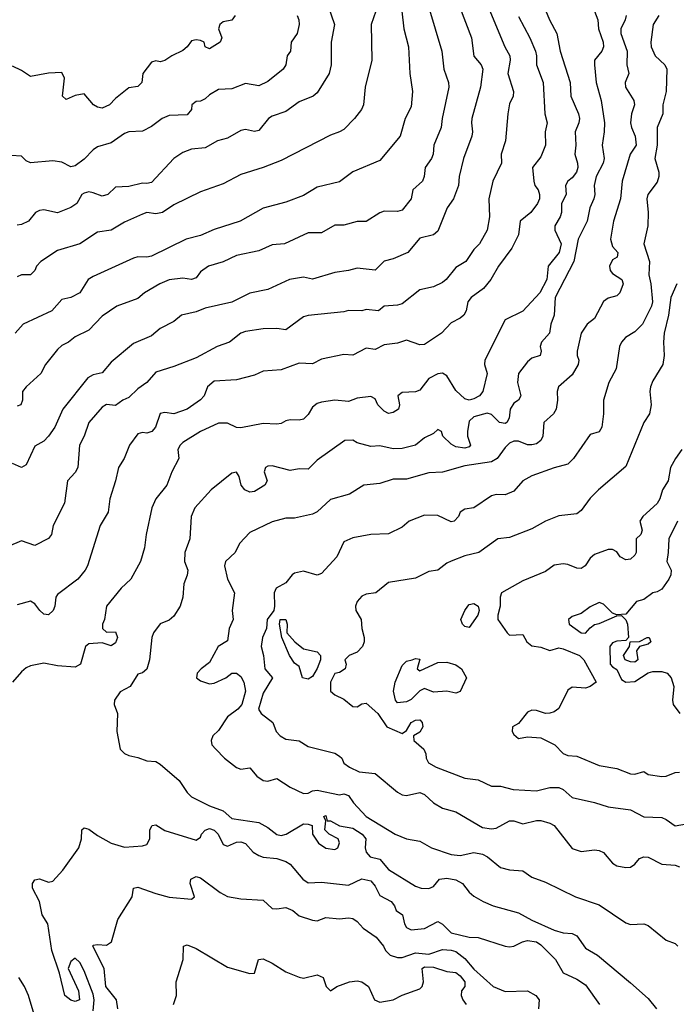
# Model space of a CAD drawing. Header units: metres. Extents: x -46681 to -43747, y -240911 to -237677.
# Tile 601 of 656: x -46002 to -45928, y -238559 to -238448. Entities that reach past the tile are written whole.
import ezdxf

# ---------------------------------------------------------------- set-up
doc = ezdxf.new("R2010")
doc.units = ezdxf.units.M
doc.layers.add('CONTOUR_INDEX', color=1, linetype='Continuous')
doc.layers.add('CONTOUR_INTER', color=3, linetype='Continuous')

msp = doc.modelspace()

# ---------------------------------------------------------------- linework, layer by layer
at = {"layer": 'CONTOUR_INDEX'}
for points, elevation in [([(-45943.47, -238446.52), (-45942.65, -238448.52), (-45941.83, -238450.02), (-45941.45, -238452.02), (-45940.32, -238455.52), (-45940.26, -238457.02), (-45939.38, -238459.02), (-45939.3, -238459.52), (-45939.36, -238460.02), (-45939.76, -238461.02), (-45939.69, -238462.52), (-45939.82, -238463.52), (-45939.5, -238464.52), (-45939.47, -238465.02), (-45939.61, -238465.52), (-45940.1, -238466.16), (-45940.59, -238466.52), (-45940.83, -238467.02), (-45940.79, -238468.02), (-45941.3, -238469.02), (-45941.3, -238470.02), (-45941.43, -238470.52), (-45942.03, -238471.52), (-45942.05, -238472.02), (-45941.34, -238473.52), (-45941.57, -238474.52), (-45942.79, -238476.02), (-45942.93, -238477.52), (-45943.73, -238479.02), (-45945.6, -238481.06), (-45947.6, -238482.02), (-45949.84, -238486.52), (-45949.88, -238487.02), (-45949.59, -238488.02), (-45950.08, -238490.02), (-45950.47, -238490.52), (-45951.1, -238490.85), (-45951.6, -238491.02), (-45952.1, -238490.84), (-45953.1, -238489.94), (-45954.1, -238488.3), (-45954.6, -238487.99), (-45955.1, -238488.08), (-45956.1, -238488.6), (-45957.1, -238489.88), (-45957.6, -238490.09), (-45959.1, -238490.15), (-45959.59, -238490.52), (-45959.37, -238491.52), (-45959.5, -238492.02), (-45960.1, -238492.38), (-45960.6, -238492.48), (-45961.1, -238492.25), (-45961.8, -238491.52), (-45962.1, -238490.85), (-45962.6, -238490.6), (-45964.1, -238490.8), (-45965.1, -238491.16), (-45966.6, -238491.02), (-45968.1, -238491.23), (-45968.6, -238491.39), (-45969.1, -238491.79), (-45969.6, -238492.6), (-45970.1, -238493.14), (-45970.6, -238493.26), (-45971.6, -238493.21), (-45972.1, -238493.3), (-45972.6, -238493.63), (-45973.1, -238493.69), (-45974.6, -238493.6), (-45977.1, -238494.09), (-45977.6, -238494.05), (-45978.6, -238493.56), (-45979.6, -238493.58), (-45981.6, -238494.51), (-45983.6, -238495.74), (-45983.89, -238496.02), (-45984.14, -238496.52), (-45984.02, -238497.52), (-45984.8, -238499.02), (-45985.38, -238500.52), (-45986.59, -238502.02), (-45987.04, -238503.02), (-45987.68, -238506.02), (-45987.85, -238507.52), (-45988.32, -238509.02), (-45989.38, -238511.02), (-45990.48, -238512.02), (-45992.1, -238514.04), (-45992.32, -238515.52), (-45992.56, -238516.02), (-45992.57, -238516.52), (-45992.1, -238516.94), (-45991.1, -238516.88), (-45990.88, -238517.52), (-45991.1, -238518.13), (-45991.6, -238518.47), (-45992.6, -238518.13), (-45994.1, -238518.24), (-45994.44, -238518.52), (-45995.01, -238520.52), (-45995.6, -238520.86), (-45997.6, -238520.7), (-45999.1, -238520.39), (-46000.6, -238520.69), (-46001.1, -238520.92), (-46001.6, -238521.35), (-46002.6, -238522.52)], 105), ([(-45959.13, -238447.52), (-45958.89, -238449.52), (-45958.38, -238451.52), (-45958.22, -238454.52), (-45957.92, -238456.52), (-45958.1, -238458.24), (-45958.74, -238459.52), (-45959.33, -238461.52), (-45961.6, -238464.21), (-45964.6, -238465.5), (-45966.1, -238466.61), (-45968.6, -238467.2), (-45970.1, -238468.14), (-45972.1, -238468.9), (-45974.6, -238469.54), (-45977.17, -238471.02), (-45980.1, -238471.93), (-45981.6, -238472.62), (-45983.21, -238473.02), (-45987.1, -238474.91), (-45987.6, -238475.03), (-45988.6, -238474.99), (-45989.1, -238475.14), (-45993.6, -238477.19), (-45994.15, -238477.52), (-45995.1, -238479.02), (-45996.1, -238479.52), (-45997.1, -238479.74), (-45998.22, -238481.02), (-46001.41, -238482.52), (-46002.32, -238483.52)], 110), ([(-45927.85, -238496.52), (-45928.58, -238497.52), (-45929.11, -238498.52), (-45929.39, -238500.02), (-45930.01, -238501.02), (-45930.32, -238502.02), (-45930.6, -238502.55), (-45932.2, -238504.02), (-45932.54, -238504.52), (-45932.28, -238505.52), (-45932.42, -238506.02), (-45932.96, -238506.52), (-45932.95, -238508.02), (-45933.1, -238508.33), (-45933.6, -238508.78), (-45934.1, -238508.85), (-45934.74, -238508.52), (-45935.1, -238507.97), (-45935.6, -238507.69), (-45936.1, -238507.69), (-45937.6, -238508.27), (-45938.1, -238508.66), (-45938.66, -238509.52), (-45939.1, -238509.83), (-45939.6, -238509.79), (-45940.6, -238509.37), (-45941.1, -238509.29), (-45942.1, -238509.45), (-45943.1, -238510.14), (-45945.6, -238511.21), (-45947.98, -238512.52), (-45948.15, -238513.02), (-45948.14, -238514.02), (-45948.39, -238515.02), (-45948.4, -238515.52), (-45947.38, -238517.02), (-45947.1, -238517.26), (-45945.6, -238517.21), (-45945.16, -238518.02), (-45944.6, -238518.46), (-45943.6, -238518.61), (-45942.6, -238518.97), (-45941.6, -238518.7), (-45941.1, -238518.79), (-45939.27, -238519.52), (-45938.79, -238520.02), (-45937.43, -238522.52), (-45938.08, -238523.02), (-45938.6, -238523.17), (-45940.1, -238523.07), (-45940.6, -238523.4), (-45941.6, -238525.47), (-45942.1, -238525.82), (-45942.6, -238526), (-45943.1, -238526.01), (-45944.1, -238525.67), (-45944.6, -238525.65), (-45945.1, -238525.86), (-45946.1, -238527.15), (-45946.77, -238527.52), (-45946.8, -238528.02), (-45946.6, -238528.38), (-45946.1, -238528.8), (-45945.1, -238528.64), (-45943.6, -238528.74), (-45942.03, -238529.52), (-45941.1, -238530.48), (-45940.6, -238530.72), (-45939.6, -238530.77), (-45937.1, -238531.84), (-45935.1, -238532.15), (-45933.6, -238532.75), (-45933.1, -238532.79), (-45932.1, -238532.5), (-45931.6, -238532.82), (-45930.1, -238533.07), (-45929.6, -238533.04), (-45928.6, -238532.63), (-45928.1, -238532.59)], 100), ([(-45993.6, -238559.23), (-45993.48, -238558.02), (-45993.6, -238557.4), (-45994.6, -238554.76), (-45995.1, -238553.86), (-45995.6, -238553.36), (-45996.1, -238553.75), (-45996.41, -238554.52), (-45995.24, -238557.02), (-45995.13, -238558.02), (-45995.6, -238558.2), (-45996.1, -238558.06), (-45996.76, -238557.52), (-45997.36, -238555.02), (-45998.22, -238552.52), (-45998.68, -238549.52), (-45999.29, -238548.52), (-45999.6, -238547.02), (-46000.36, -238545.52), (-46000.37, -238545.02), (-46000.1, -238544.59), (-45999.6, -238544.49), (-45998.6, -238544.85), (-45998.1, -238544.77), (-45996.99, -238543.52), (-45995.19, -238541.02), (-45994.91, -238540.02), (-45994.87, -238539.02), (-45994.6, -238538.78), (-45994.1, -238538.93), (-45993.1, -238539.67), (-45991.6, -238540.51), (-45990.1, -238540.96), (-45988.1, -238540.8), (-45987.6, -238540.66), (-45987.28, -238540.02), (-45987.29, -238539.02), (-45987.03, -238538.52), (-45986.6, -238538.45), (-45985.6, -238539.1), (-45982.1, -238540.16), (-45981.6, -238539.84), (-45981.49, -238539.52), (-45981.1, -238539.05), (-45980.6, -238538.87), (-45980.1, -238539.04), (-45979.65, -238539.52), (-45979.1, -238540.65), (-45978.6, -238540.86), (-45977.6, -238540.4), (-45977.1, -238540.37), (-45976.6, -238540.55), (-45975.73, -238541.52), (-45975.1, -238541.89), (-45974.6, -238542.08), (-45973.1, -238542.22), (-45972.1, -238542.56), (-45971.6, -238542.86), (-45970.2, -238544.52), (-45969.6, -238544.94), (-45968.1, -238544.86), (-45965.1, -238545.19), (-45963.6, -238544.48), (-45962.6, -238544.7), (-45962.1, -238545.31), (-45961.6, -238546.34), (-45960.31, -238547.02), (-45959.94, -238547.52), (-45959.77, -238548.02), (-45959.05, -238548.52), (-45958.84, -238549.52), (-45958.6, -238549.93), (-45958.1, -238550.18), (-45956.6, -238550.03), (-45955.1, -238549.26), (-45954.6, -238549.56), (-45953.6, -238550.54), (-45951.6, -238551.02), (-45950.6, -238551.05), (-45947.6, -238552.01), (-45947.1, -238552.09), (-45946.6, -238552), (-45945.65, -238551.52), (-45945.1, -238551.38), (-45944.1, -238551.52), (-45943.6, -238551.87), (-45941.98, -238553.52), (-45941.1, -238554.99), (-45939.6, -238555.71), (-45938.6, -238556.34), (-45937.04, -238558.52)], 105)]:
    msp.add_lwpolyline(points, dxfattribs=dict(at, elevation=elevation))
at = {"layer": 'CONTOUR_INTER'}
for points, elevation in [([(-45950.54, -238444.52), (-45947.61, -238451.52), (-45947.06, -238452.52), (-45947.03, -238453.02), (-45947.3, -238454.52), (-45946.67, -238456.52), (-45946.7, -238457.02), (-45947.1, -238457.89), (-45947.3, -238459.02), (-45947.56, -238462.02), (-45948.02, -238463.52), (-45948, -238464.52), (-45948.97, -238466.52), (-45949.42, -238468.52), (-45949.35, -238470.52), (-45949.6, -238472.02), (-45950.47, -238473.52), (-45951.1, -238474.17), (-45951.97, -238475.52), (-45953.1, -238476.2), (-45954.17, -238477.52), (-45954.6, -238477.86), (-45955.6, -238478.33), (-45957.1, -238478.68), (-45959.1, -238480.23), (-45959.6, -238480.4), (-45961.1, -238480.51), (-45961.74, -238481.02), (-45963.1, -238480.89), (-45963.6, -238481.03), (-45965.1, -238480.97), (-45965.6, -238481.15), (-45969.6, -238481.55), (-45970.1, -238481.69), (-45972.1, -238483.13), (-45973.1, -238483), (-45974.6, -238483.02), (-45976.6, -238483.34), (-45977.1, -238483.53), (-45978.39, -238484.52), (-45979.75, -238485.02), (-45982.1, -238486.27), (-45984.6, -238487.26), (-45986.6, -238487.87), (-45987.61, -238489.02), (-45988.6, -238489.74), (-45989.6, -238490.72), (-45990.28, -238491.02), (-45991.1, -238491.61), (-45992.1, -238491.49), (-45992.6, -238491.78), (-45994.1, -238493.52), (-45994.59, -238495.02), (-45995.14, -238496.02), (-45995.3, -238498.52), (-45995.6, -238499.1), (-45996.48, -238500.02), (-45996.79, -238502.52), (-45998.07, -238505.02), (-45998.25, -238506.02), (-45998.6, -238506.47), (-46000.1, -238507.26), (-46001.6, -238506.72), (-46003.1, -238507.35)], 107), ([(-45967.84, -238445.52), (-45966.64, -238449.02), (-45967.02, -238451.02), (-45967.01, -238453.52), (-45967.25, -238454.52), (-45968.6, -238456.65), (-45969.02, -238457.02), (-45970.6, -238457.68), (-45972.1, -238458.76), (-45973.6, -238459.27), (-45974.01, -238459.52), (-45975.1, -238460.87), (-45975.6, -238460.97), (-45976.6, -238460.75), (-45977.1, -238460.89), (-45978.6, -238461.74), (-45979.72, -238462.02), (-45981.1, -238462.81), (-45982.6, -238462.97), (-45983.6, -238463.32), (-45984.6, -238463.99), (-45987.1, -238466.68), (-45987.6, -238466.81), (-45988.1, -238466.74), (-45989.6, -238467.13), (-45991.1, -238467.19), (-45991.98, -238468.02), (-45992.6, -238468.2), (-45993.6, -238467.82), (-45994.1, -238467.74), (-45994.6, -238467.87), (-45994.85, -238468.02), (-45995.44, -238469.02), (-45996.1, -238469.47), (-45997.6, -238470.07), (-45999.1, -238469.72), (-45999.6, -238469.83), (-46000.03, -238470.02), (-46000.84, -238471.02), (-46001.6, -238471.36), (-46002.1, -238471.44)], 112), ([(-45952.69, -238447.02), (-45951.34, -238450.52), (-45951.1, -238452.56), (-45950.28, -238453.52), (-45950.09, -238454.02), (-45950.33, -238456.02), (-45951.3, -238459.52), (-45951.36, -238460.02), (-45951.22, -238461.02), (-45951.32, -238461.52), (-45952.24, -238464.02), (-45952.74, -238466.02), (-45952.8, -238467.02), (-45953.34, -238468.52), (-45954.07, -238469.52), (-45955.1, -238472.13), (-45955.6, -238472.53), (-45957.1, -238472.89), (-45958.44, -238474.52), (-45960.1, -238475.23), (-45961.1, -238475.47), (-45962.1, -238476.49), (-45964.1, -238476.24), (-45965.1, -238476.53), (-45966.6, -238476.74), (-45969.1, -238477.48), (-45970.1, -238477.27), (-45971.69, -238477.52), (-45974.1, -238478.63), (-45976.1, -238479.04), (-45978.1, -238480.07), (-45981.1, -238480.72), (-45982.1, -238481.12), (-45983.72, -238481.52), (-45984.6, -238482.22), (-45986.1, -238483.01), (-45987.1, -238483.82), (-45989.1, -238484.67), (-45991.6, -238486.77), (-45992.6, -238487.94), (-45993.6, -238488.19), (-45994.19, -238488.52), (-45996.98, -238492.02), (-45997.89, -238494.02), (-45998.59, -238495.02), (-45999.1, -238495.6), (-46000.1, -238496.15), (-46001.1, -238498.25), (-46001.6, -238498.53), (-46002.6, -238498.08)], 108), ([(-45956.16, -238447.02), (-45954.67, -238452.02), (-45954.44, -238454.02), (-45953.91, -238455.52), (-45953.88, -238456.02), (-45954.62, -238459.52), (-45954.72, -238460.52), (-45955.55, -238462.52), (-45955.61, -238463.52), (-45955.8, -238464.02), (-45956.51, -238465.02), (-45956.62, -238466.02), (-45956.81, -238466.52), (-45957.91, -238467.52), (-45958.07, -238468.52), (-45959.1, -238469.78), (-45959.6, -238469.91), (-45961.1, -238469.89), (-45961.6, -238470.06), (-45963.1, -238471.04), (-45964.1, -238471.04), (-45965.6, -238471.44), (-45966.6, -238471.47), (-45968.1, -238472.31), (-45969.6, -238472.32), (-45972.24, -238473.52), (-45973.6, -238473.66), (-45975.1, -238474.31), (-45977.6, -238474.84), (-45979.1, -238475.54), (-45980.73, -238476.02), (-45981.6, -238476.68), (-45982.1, -238477.32), (-45982.6, -238477.53), (-45983.6, -238477.38), (-45985.1, -238477.57), (-45986.16, -238478.02), (-45987.85, -238479.02), (-45988.6, -238479.63), (-45990.97, -238480.52), (-45992.6, -238481.63), (-45994.1, -238483.18), (-45995.6, -238483.93), (-45996.35, -238484.52), (-45997.1, -238484.88), (-45997.6, -238485.34), (-45998.92, -238487.02), (-45999.45, -238488.02), (-46001.1, -238489.52), (-46001.49, -238490.02), (-46001.5, -238491.02), (-46001.68, -238491.52), (-46002.1, -238491.67)], 109), ([(-45962.03, -238447.52), (-45962.54, -238449.02), (-45962.48, -238453.02), (-45963.22, -238456.02), (-45963.39, -238458.02), (-45963.64, -238458.52), (-45964.43, -238459.52), (-45965.6, -238460.77), (-45966.1, -238461.04), (-45967.1, -238461.39), (-45972.6, -238464.24), (-45974.6, -238465.02), (-45977.1, -238465.78), (-45979.1, -238466.84), (-45981.6, -238467.73), (-45984.6, -238469.18), (-45985.87, -238470.02), (-45986.6, -238470.2), (-45987.6, -238470.04), (-45988.1, -238470.21), (-45990.1, -238471.13), (-45991.6, -238472), (-45993.1, -238472.24), (-45995.1, -238473.53), (-45997.6, -238474.3), (-45999.43, -238475.52), (-45999.93, -238476.02), (-46000.13, -238476.52), (-46000.6, -238477), (-46001.6, -238477), (-46002.1, -238477.21)], 111), ([(-45937.62, -238447.52), (-45937.24, -238448.52), (-45937.18, -238449.52), (-45936.64, -238451.02), (-45936.6, -238451.54), (-45936.79, -238452.02), (-45937.6, -238453.01), (-45937.6, -238453.52), (-45937.43, -238455.52), (-45936.87, -238457.52), (-45936.5, -238460.02), (-45936.52, -238461.02), (-45936.77, -238462.52), (-45936.52, -238464.02), (-45936.64, -238464.52), (-45937.44, -238466.02), (-45937.64, -238467.02), (-45937.58, -238468.02), (-45937.68, -238468.52), (-45938.14, -238469.52), (-45938.43, -238471.02), (-45939.45, -238473.02), (-45939.91, -238475.52), (-45942, -238479.52), (-45942.11, -238481.52), (-45942.48, -238482.52), (-45942.65, -238483.52), (-45943.51, -238484.52), (-45943.66, -238485.02), (-45943.55, -238485.52), (-45943.68, -238486.02), (-45944.6, -238486.33), (-45945.1, -238486.71), (-45946.09, -238488.02), (-45946.22, -238489.02), (-45945.84, -238490.52), (-45946.09, -238491.02), (-45946.6, -238491.34), (-45947.01, -238492.02), (-45947.13, -238493.02), (-45947.4, -238493.52), (-45947.6, -238493.6), (-45948.22, -238493.52), (-45949.1, -238492.61), (-45949.6, -238492.46), (-45951.1, -238492.86), (-45951.6, -238493.36), (-45951.8, -238494.52), (-45951.78, -238495.02), (-45951.44, -238496.02), (-45951.6, -238496.22), (-45952.1, -238496.36), (-45953.1, -238496.22), (-45953.6, -238495.94), (-45954.56, -238495.02), (-45954.7, -238494.52), (-45955.1, -238494.28), (-45955.6, -238494.73), (-45956.6, -238495.23), (-45957.6, -238496.03), (-45959.1, -238496.42), (-45960.1, -238496.43), (-45961.6, -238496.11), (-45962.6, -238496.17), (-45964.1, -238495.79), (-45964.6, -238495.49), (-45965.48, -238495.52), (-45968.6, -238497.72), (-45969.6, -238498.72), (-45970.6, -238498.68), (-45971.6, -238498.87), (-45973.6, -238498.36), (-45974.1, -238498.37), (-45974.34, -238498.52), (-45974.52, -238499.02), (-45974.17, -238500.02), (-45974.42, -238500.52), (-45975.6, -238501.21), (-45976.1, -238501.27), (-45976.65, -238501.02), (-45977.08, -238500.52), (-45977.31, -238499.52), (-45977.6, -238499.06), (-45978.1, -238499.16), (-45980.43, -238501.02), (-45982.25, -238503.02), (-45982.65, -238504.02), (-45982.81, -238506.52), (-45983.38, -238508.02), (-45983.39, -238509.02), (-45983.04, -238510.02), (-45983.1, -238510.55), (-45983.48, -238511.52), (-45983.58, -238513.02), (-45983.9, -238514.02), (-45984.6, -238515.16), (-45985.1, -238515.58), (-45986.1, -238516.01), (-45986.86, -238517.02), (-45987.04, -238517.52), (-45987.3, -238520.02), (-45987.6, -238521.08), (-45988.1, -238521.49), (-45988.6, -238521.61), (-45989.48, -238523.02), (-45990.6, -238523.61), (-45991.23, -238524.52), (-45991.27, -238525.02), (-45990.9, -238526.02), (-45990.94, -238528.02), (-45990.58, -238530.02), (-45990.1, -238530.5), (-45989.6, -238530.73), (-45988.6, -238530.94), (-45987.6, -238531.32), (-45986.6, -238531.39), (-45986.1, -238531.67), (-45984.01, -238533.52), (-45983.1, -238534.84), (-45982.6, -238535.33), (-45980.6, -238536.35), (-45979.1, -238536.89), (-45978.1, -238537.75), (-45975.1, -238538.2), (-45974.1, -238538.77), (-45973.1, -238539.55), (-45972.6, -238539.66), (-45972.05, -238539.52), (-45970.1, -238538.36), (-45969.6, -238538.38), (-45969.15, -238538.52), (-45969.12, -238539.52), (-45968.42, -238540.52), (-45967.6, -238541.07), (-45966.6, -238541.21), (-45966.28, -238541.02), (-45966.1, -238540.46), (-45966.25, -238540.02), (-45967.24, -238539.52), (-45967.71, -238539.02), (-45967.61, -238538.02), (-45967.83, -238537.52), (-45967.6, -238537.43), (-45967.45, -238538.02), (-45967.1, -238538.03), (-45966.1, -238538.57), (-45964.6, -238538.83), (-45963.55, -238539.52), (-45963.15, -238540.02), (-45963.23, -238541.02), (-45963.1, -238541.52), (-45962.67, -238542.02), (-45961.6, -238542.3), (-45960.6, -238543.46), (-45957.6, -238545.3), (-45956.97, -238545.52), (-45956.1, -238545.57), (-45955.6, -238545.34), (-45954.93, -238544.52), (-45954.1, -238544.43), (-45953.1, -238544.61), (-45952.35, -238545.02), (-45951.6, -238546), (-45951.1, -238546.42), (-45950.05, -238547.02), (-45948.93, -238547.52), (-45946.1, -238548.31), (-45944.6, -238549.12), (-45942.1, -238550.23), (-45941.1, -238550.53), (-45940.1, -238550.6), (-45939.6, -238550.85), (-45938.6, -238552.25), (-45937.29, -238553.02), (-45933.6, -238556.12), (-45931.6, -238557.87), (-45930.67, -238559.02)], 104), ([(-45970.8, -238448.02), (-45970.63, -238448.52), (-45970.61, -238449.02), (-45970.82, -238450.02), (-45971.5, -238451.02), (-45971.55, -238452.02), (-45971.92, -238452.52), (-45972.09, -238453.52), (-45972.38, -238454.02), (-45974.1, -238455.39), (-45975.1, -238455.87), (-45976.6, -238455.62), (-45978.1, -238456.2), (-45979.6, -238456.28), (-45980.6, -238456.88), (-45981.1, -238457.34), (-45981.6, -238457.6), (-45982.1, -238457.63), (-45982.59, -238458.02), (-45982.62, -238458.52), (-45983.1, -238459.12), (-45985.1, -238459.21), (-45985.88, -238459.52), (-45987.1, -238460.44), (-45988.1, -238460.95), (-45989.6, -238461.01), (-45990.1, -238461.2), (-45991.6, -238462.25), (-45993.1, -238462.7), (-45993.59, -238463.02), (-45994.6, -238464.06), (-45995.6, -238464.83), (-45996.1, -238464.95), (-45997.1, -238464.43), (-45998.1, -238464.28), (-46000.6, -238464.5), (-46001.1, -238464.27), (-46001.6, -238463.75), (-46005.1, -238463.5)], 113), ([(-45977.74, -238448.02), (-45978.1, -238448.56), (-45979.1, -238448.73), (-45979.46, -238449.02), (-45979.6, -238449.52), (-45979.23, -238450.52), (-45979.42, -238451.02), (-45980.6, -238451.75), (-45981.09, -238451.52), (-45981.22, -238451.02), (-45981.6, -238450.81), (-45982.1, -238450.73), (-45982.6, -238450.86), (-45983.1, -238451.52), (-45983.6, -238451.92), (-45984.83, -238452.52), (-45985.6, -238453.05), (-45986.1, -238453.19), (-45986.6, -238453.09), (-45987.1, -238453.23), (-45988.06, -238454.52), (-45988.18, -238455.52), (-45988.6, -238455.95), (-45989.6, -238456.11), (-45991.1, -238457.31), (-45991.79, -238458.02), (-45992.6, -238458.38), (-45993.1, -238458.28), (-45993.55, -238458.02), (-45994.6, -238456.76), (-45995.6, -238456.98), (-45996.6, -238457.41), (-45997.04, -238457.02), (-45996.82, -238455.02), (-45997.1, -238454.4), (-45998.6, -238454.45), (-46000.6, -238454.85), (-46001.6, -238454.16), (-46002.6, -238453.67)], 114), ([(-45946.1, -238448.15), (-45944.82, -238450.52), (-45944.19, -238452.02), (-45944.07, -238452.52), (-45944.09, -238453.52), (-45943.33, -238455.52), (-45943.17, -238459.02), (-45942.91, -238460.02), (-45943.12, -238461.02), (-45943.07, -238462.52), (-45943.6, -238463.83), (-45944.52, -238465.02), (-45944.37, -238466.52), (-45944.26, -238467.02), (-45943.9, -238467.52), (-45943.75, -238468.02), (-45943.77, -238468.52), (-45943.98, -238469.02), (-45944.73, -238470.02), (-45945.9, -238471.02), (-45946.1, -238472.52), (-45946.85, -238474.02), (-45948.33, -238476.02), (-45949.17, -238477.52), (-45949.99, -238478.52), (-45951.37, -238479.52), (-45951.75, -238480.02), (-45951.95, -238481.02), (-45952.21, -238481.52), (-45952.6, -238481.86), (-45953.6, -238482.37), (-45954.7, -238483.52), (-45956.6, -238484.78), (-45957.1, -238484.84), (-45958.6, -238484.31), (-45959.6, -238484.62), (-45961.1, -238484.82), (-45962.1, -238485.36), (-45963.1, -238485.2), (-45964.6, -238485.96), (-45965.6, -238485.92), (-45968.1, -238486.43), (-45969.1, -238486.95), (-45970.6, -238486.88), (-45972.6, -238487.61), (-45974.6, -238487.77), (-45975.6, -238488.2), (-45977.6, -238488.75), (-45980.1, -238488.89), (-45980.82, -238489.52), (-45981.2, -238490.52), (-45981.6, -238490.96), (-45983.1, -238492.03), (-45984.6, -238492.53), (-45985.6, -238492.39), (-45986.1, -238492.51), (-45986.65, -238494.02), (-45987.06, -238494.52), (-45987.6, -238494.69), (-45988.1, -238494.63), (-45988.6, -238494.76), (-45989.53, -238496.02), (-45990.15, -238497.52), (-45990.77, -238498.52), (-45991.1, -238500.02), (-45991.75, -238502.02), (-45991.92, -238503.52), (-45992.83, -238505.02), (-45994.25, -238509.52), (-45994.5, -238510.02), (-45995.32, -238511.02), (-45997.6, -238512.71), (-45997.77, -238513.02), (-45997.87, -238514.02), (-45998.07, -238514.52), (-45998.6, -238515), (-45999.1, -238514.93), (-45999.55, -238514.52), (-46000.1, -238513.76), (-46000.6, -238513.46), (-46002.1, -238513.89)], 106), ([(-45934.06, -238448.02), (-45934.18, -238448.52), (-45934.67, -238449.52), (-45934.68, -238450.02), (-45933.95, -238452.02), (-45933.99, -238453.52), (-45933.77, -238454.52), (-45934.2, -238455.52), (-45934.14, -238456.02), (-45933.22, -238457.52), (-45933.13, -238458.02), (-45933.47, -238459.02), (-45933.57, -238460.02), (-45933.49, -238460.52), (-45933.06, -238461.52), (-45932.94, -238462.52), (-45933.63, -238463.52), (-45934.53, -238466.52), (-45934.69, -238468.52), (-45935.49, -238471.02), (-45935.81, -238473.02), (-45935.6, -238473.83), (-45934.99, -238474.52), (-45935.08, -238475.02), (-45935.6, -238475.33), (-45935.93, -238476.02), (-45935.87, -238476.52), (-45935.6, -238476.84), (-45934.56, -238477.52), (-45934.42, -238478.02), (-45934.77, -238479.02), (-45935.1, -238479.34), (-45936.1, -238479.6), (-45936.6, -238479.99), (-45937.6, -238481.87), (-45938.42, -238482.52), (-45939.09, -238483.52), (-45939.56, -238485.52), (-45939.55, -238486.02), (-45939.36, -238486.52), (-45939.44, -238487.02), (-45940.1, -238488.18), (-45941.62, -238489.52), (-45941.79, -238490.02), (-45941.76, -238491.02), (-45941.89, -238492.02), (-45942.2, -238492.52), (-45943.28, -238493.52), (-45943.38, -238495.02), (-45943.61, -238495.52), (-45944.1, -238495.88), (-45944.6, -238496), (-45945.1, -238495.98), (-45946.1, -238495.58), (-45946.6, -238495.58), (-45947.1, -238495.83), (-45947.6, -238496.3), (-45948.48, -238497.52), (-45949.1, -238497.9), (-45952.1, -238498.33), (-45954.6, -238499.07), (-45956.1, -238499.13), (-45958.6, -238499.82), (-45960.1, -238499.85), (-45961.6, -238500.3), (-45963.38, -238500.52), (-45964.98, -238501.52), (-45967.1, -238502.12), (-45968.6, -238503.49), (-45969.1, -238503.75), (-45971.1, -238504.18), (-45972.1, -238504.2), (-45973.6, -238504.6), (-45976.1, -238505.79), (-45977.25, -238507.02), (-45977.76, -238508.02), (-45978.83, -238509.02), (-45978.93, -238509.52), (-45978.58, -238511.02), (-45977.82, -238512.52), (-45978.06, -238514.52), (-45977.95, -238515.52), (-45978.4, -238516.52), (-45978.6, -238517.89), (-45979.65, -238518.52), (-45980.6, -238520.32), (-45981.53, -238521.02), (-45981.98, -238521.52), (-45982.06, -238522.02), (-45981.6, -238522.37), (-45980.6, -238522.71), (-45980.1, -238522.62), (-45978.8, -238522.02), (-45978.1, -238521.51), (-45977.6, -238521.52), (-45977.1, -238521.89), (-45976.76, -238522.52), (-45976.57, -238523.52), (-45977.01, -238525.02), (-45977.46, -238525.52), (-45978.6, -238526.4), (-45979.6, -238527.93), (-45980.23, -238528.52), (-45980.42, -238529.02), (-45980.36, -238529.52), (-45979.91, -238530.02), (-45978.92, -238531.02), (-45977.6, -238532.06), (-45977.1, -238532.23), (-45976.1, -238532.08), (-45975.34, -238533.02), (-45974.6, -238533.49), (-45974.1, -238533.58), (-45973.1, -238533.27), (-45971.6, -238534.25), (-45970.1, -238534.95), (-45969.6, -238534.94), (-45969.1, -238534.67), (-45968.6, -238534.58), (-45966.1, -238535.12), (-45965.6, -238535), (-45965.1, -238535.17), (-45964.52, -238536.02), (-45963.1, -238537.54), (-45959.86, -238539.52), (-45958.6, -238540.02), (-45957.1, -238540.28), (-45955.81, -238541.02), (-45953.6, -238541.76), (-45952.6, -238541.88), (-45951.1, -238541.54), (-45950.1, -238541.74), (-45949.56, -238542.02), (-45948.1, -238543.23), (-45947.1, -238543.48), (-45945.6, -238543.61), (-45944.6, -238544.3), (-45943.1, -238544.88), (-45939.73, -238546.52), (-45937.1, -238547.41), (-45934.1, -238549.42), (-45933.6, -238549.59), (-45932.1, -238549.53), (-45931.6, -238549.71), (-45929.6, -238551.36), (-45928.6, -238551.73), (-45928.31, -238552.02)], 103), ([(-45930.44, -238448.02), (-45931.05, -238449.02), (-45931.32, -238451.02), (-45931.27, -238451.52), (-45930.82, -238452.52), (-45929.77, -238453.52), (-45929.53, -238454.02), (-45929.62, -238456.52), (-45929.97, -238458.02), (-45929.97, -238459.02), (-45930.62, -238460.52), (-45930.6, -238462.52), (-45930.86, -238464.02), (-45930.42, -238465.52), (-45930.42, -238466.02), (-45930.6, -238466.66), (-45931.65, -238468.02), (-45931.75, -238468.52), (-45931.62, -238470.02), (-45931.66, -238471.52), (-45932.11, -238473.52), (-45931.47, -238475.52), (-45931.55, -238477.02), (-45931.31, -238478.02), (-45931.15, -238480.02), (-45931.25, -238480.52), (-45932.25, -238482.52), (-45933.1, -238483.38), (-45934.14, -238484.02), (-45934.61, -238484.52), (-45934.82, -238485.02), (-45935.2, -238487.52), (-45936, -238489.02), (-45936.61, -238491.02), (-45936.61, -238492.52), (-45936.78, -238494.02), (-45937.1, -238494.53), (-45938.1, -238494.83), (-45939.94, -238497.52), (-45940.6, -238498.17), (-45942.1, -238498.56), (-45944.6, -238499.47), (-45945.61, -238500.02), (-45946.6, -238501.18), (-45947.6, -238501.59), (-45948.6, -238501.54), (-45949.1, -238501.68), (-45951.1, -238503.03), (-45952.1, -238503.17), (-45952.6, -238503.51), (-45952.81, -238504.02), (-45953.3, -238504.52), (-45953.6, -238504.6), (-45955.1, -238503.9), (-45956.6, -238503.86), (-45958.3, -238504.52), (-45959.1, -238505.18), (-45960.6, -238505.93), (-45962.6, -238506), (-45964.6, -238506.39), (-45965.6, -238506.84), (-45966.37, -238508.52), (-45968.1, -238510.36), (-45968.6, -238510.57), (-45970.1, -238510.1), (-45971.1, -238510.32), (-45971.36, -238510.52), (-45972.1, -238511.4), (-45973.15, -238512.02), (-45973.37, -238512.52), (-45973.34, -238514.02), (-45973.44, -238514.52), (-45974.17, -238515.52), (-45974.26, -238516.52), (-45974.69, -238517.52), (-45974.82, -238518.52), (-45974.56, -238519.52), (-45974.41, -238521.02), (-45973.57, -238522.02), (-45974.6, -238523.73), (-45975.14, -238525.52), (-45974.84, -238526.02), (-45973.54, -238527.02), (-45973.15, -238528.02), (-45972.73, -238528.52), (-45972.1, -238528.89), (-45970.6, -238529.07), (-45969.6, -238529.69), (-45966.6, -238530.47), (-45966.1, -238530.77), (-45965.83, -238531.02), (-45965.6, -238531.57), (-45964.96, -238532.02), (-45963.91, -238532.52), (-45962.1, -238532.73), (-45959.6, -238534.81), (-45959.1, -238535.09), (-45958.6, -238535.18), (-45957.1, -238534.86), (-45956.6, -238535.08), (-45955.6, -238535.99), (-45954.6, -238536.6), (-45953.1, -238537), (-45950.1, -238538.75), (-45949.1, -238538.9), (-45948.6, -238538.83), (-45947.1, -238538), (-45946.6, -238538), (-45945.6, -238538.35), (-45944.1, -238537.98), (-45943.6, -238537.98), (-45942.6, -238538.26), (-45942.1, -238538.54), (-45940.1, -238541.12), (-45939.1, -238541.44), (-45937.6, -238541.24), (-45937.1, -238541.32), (-45936.6, -238541.54), (-45935.6, -238542.73), (-45935.1, -238543.06), (-45934.1, -238543.23), (-45933.6, -238543.19), (-45933.1, -238542.87), (-45932.6, -238542.23), (-45932.1, -238542.02), (-45931.6, -238542.09), (-45930.1, -238542.86), (-45928.6, -238542.95), (-45928.1, -238543.16)], 102), ([(-45928.43, -238478.02), (-45929.07, -238479.52), (-45929.33, -238481.52), (-45929.82, -238483.52), (-45929.91, -238484.52), (-45929.83, -238486.02), (-45929.96, -238487.02), (-45931.1, -238488.85), (-45931.35, -238489.52), (-45931.43, -238490.02), (-45931.29, -238491.52), (-45931.46, -238492.52), (-45932.11, -238493.52), (-45934.1, -238498.41), (-45937.17, -238501.02), (-45938.1, -238501.94), (-45939.1, -238503.35), (-45939.6, -238503.69), (-45941.6, -238503.93), (-45943.1, -238504.54), (-45944.6, -238505.39), (-45947.1, -238506.37), (-45948.42, -238506.52), (-45950.54, -238508.02), (-45952.1, -238508.4), (-45953.6, -238508.99), (-45954.1, -238509.23), (-45955.1, -238510.01), (-45956.1, -238510.17), (-45957.6, -238510.88), (-45960.6, -238511.39), (-45962.02, -238512.52), (-45963.1, -238512.67), (-45963.6, -238512.9), (-45964.13, -238513.52), (-45964.3, -238514.02), (-45964.27, -238514.52), (-45963.68, -238515.52), (-45963.61, -238516.52), (-45963.33, -238517.52), (-45963.35, -238518.02), (-45963.52, -238518.52), (-45964.1, -238519.17), (-45965.02, -238519.52), (-45965.48, -238520.02), (-45965.35, -238520.52), (-45965.44, -238521.02), (-45966.1, -238521.43), (-45966.6, -238521.56), (-45967.11, -238522.52), (-45967.1, -238523.52), (-45966.6, -238523.95), (-45965.6, -238524.41), (-45964.6, -238525.25), (-45964.1, -238525.26), (-45963.6, -238524.95), (-45963.1, -238524.86), (-45961.81, -238526.02), (-45960.81, -238527.52), (-45959.1, -238528.25), (-45958.6, -238527.93), (-45958.07, -238527.02), (-45957.6, -238526.75), (-45957.1, -238526.74), (-45956.86, -238527.02), (-45956.78, -238527.52), (-45957.1, -238528.11), (-45957.81, -238528.52), (-45957.78, -238529.02), (-45956.68, -238530.02), (-45956.45, -238530.52), (-45956.42, -238531.02), (-45956.15, -238531.52), (-45955.28, -238532.02), (-45952.1, -238533.24), (-45950.6, -238533.43), (-45949.1, -238534.14), (-45948.1, -238534.13), (-45946.68, -238534.52), (-45944.1, -238534.66), (-45942.6, -238534.27), (-45941.6, -238534.29), (-45941.1, -238534.53), (-45940.1, -238535.42), (-45937.6, -238535.95), (-45936.1, -238536.44), (-45933.6, -238536.77), (-45932.1, -238537.55), (-45930.1, -238537.64), (-45929.6, -238537.85), (-45928.6, -238538.58), (-45927.1, -238538.32)], 101), ([(-45928.33, -238504.52), (-45929.3, -238506.52), (-45929.37, -238508.02), (-45929.54, -238509.02), (-45929.05, -238510.02), (-45929.08, -238510.52), (-45929.31, -238511.02), (-45930.1, -238512.11), (-45930.6, -238512.42), (-45931.1, -238512.52), (-45932.1, -238513.28), (-45932.91, -238513.52), (-45934.1, -238514.91), (-45935.1, -238514.99), (-45935.6, -238514.8), (-45936.6, -238513.79), (-45937.1, -238513.63), (-45938.1, -238514.11), (-45939.1, -238514.83), (-45940.1, -238515.19), (-45940.5, -238515.52), (-45940.44, -238516.02), (-45939.11, -238517.02), (-45938.6, -238517.05), (-45938.1, -238516.43), (-45937.6, -238516.06), (-45937.1, -238515.96), (-45935.1, -238515.12), (-45934.6, -238515.07), (-45934.1, -238515.55), (-45933.91, -238516.02), (-45933.81, -238517.52), (-45934.1, -238517.87), (-45935.1, -238517.94), (-45935.6, -238518.12), (-45935.89, -238518.52), (-45935.85, -238520.52), (-45935.6, -238520.82), (-45935.1, -238521.09), (-45934.6, -238522.23), (-45934.1, -238522.53), (-45933.1, -238522.44), (-45931.6, -238521.48), (-45931.1, -238521.32), (-45930.1, -238521.33), (-45929.5, -238521.52), (-45929.05, -238522.02), (-45928.75, -238523.02), (-45928.88, -238524.52), (-45928.81, -238525.02), (-45928.09, -238526.02)], 99), ([(-45951.75, -238514.02), (-45951.6, -238513.84), (-45951.1, -238513.72), (-45950.6, -238514.01), (-45950.49, -238514.52), (-45950.63, -238515.02), (-45951.6, -238516.41), (-45952.1, -238516.31), (-45952.37, -238516.02), (-45952.52, -238515.52), (-45952.1, -238514.52), (-45951.75, -238514.02)], 101), ([(-45972.73, -238515.52), (-45972.1, -238515.53), (-45971.92, -238516.02), (-45971.97, -238517.02), (-45971.07, -238518.02), (-45970.1, -238518.8), (-45968.6, -238519.14), (-45968.21, -238519.52), (-45968.22, -238520.02), (-45968.6, -238520.98), (-45969.1, -238521.87), (-45969.6, -238522.2), (-45970.21, -238522.02), (-45970.6, -238520.78), (-45971.1, -238520.39), (-45971.67, -238519.52), (-45972.52, -238517.52), (-45972.78, -238516.02), (-45972.73, -238515.52)], 102), ([(-45931.74, -238517.52), (-45931.5, -238517.52), (-45931.32, -238518.02), (-45931.6, -238518.27), (-45932.6, -238518.53), (-45932.91, -238519.02), (-45932.76, -238520.02), (-45933.1, -238520.27), (-45933.6, -238520.24), (-45934.2, -238520.02), (-45934.38, -238519.52), (-45933.69, -238518.52), (-45933.61, -238518.02), (-45932.6, -238517.99), (-45931.74, -238517.52)], 99), ([(-45957.99, -238520.02), (-45957.6, -238519.86), (-45957.1, -238519.96), (-45957.4, -238521.02), (-45957.1, -238521.25), (-45955.1, -238520.33), (-45954.1, -238520.28), (-45953.1, -238520.57), (-45952.48, -238521.02), (-45951.92, -238522.02), (-45952.6, -238523.56), (-45953.1, -238523.76), (-45954.1, -238523.53), (-45955.6, -238523.65), (-45956.6, -238523.21), (-45957.1, -238523.49), (-45958.1, -238524.45), (-45958.6, -238524.72), (-45959.6, -238524.82), (-45959.83, -238524.52), (-45960.05, -238523.52), (-45959.88, -238522.52), (-45959.1, -238520.64), (-45958.6, -238520.17), (-45957.99, -238520.02)], 101), ([(-45990.83, -238559.02), (-45990.99, -238558.02), (-45992.19, -238556.52), (-45992.37, -238554.52), (-45993.63, -238552.02), (-45993.6, -238551.92), (-45993.1, -238551.85), (-45992.1, -238551.92), (-45991.55, -238551.52), (-45990.86, -238549.02), (-45989.26, -238546.52), (-45989.1, -238545.52), (-45988.6, -238545.41), (-45986.6, -238546.15), (-45985.1, -238546.53), (-45982.6, -238546.77), (-45982.3, -238546.52), (-45982.76, -238545.02), (-45982.68, -238544.52), (-45982.1, -238544.22), (-45981.6, -238544.39), (-45979.43, -238546.02), (-45978.6, -238546.48), (-45977.1, -238546.72), (-45974.6, -238546.89), (-45973.6, -238547.82), (-45973.1, -238547.86), (-45972.1, -238547.68), (-45971.29, -238548.02), (-45970.6, -238548.62), (-45969.1, -238549.11), (-45968.6, -238549.17), (-45967.6, -238548.81), (-45966.1, -238548.97), (-45965.1, -238548.85), (-45964.6, -238548.92), (-45964.1, -238549.27), (-45963.43, -238550.02), (-45962.01, -238551.02), (-45961.16, -238552.02), (-45960.96, -238552.52), (-45960.43, -238553.02), (-45959.6, -238553.3), (-45959.1, -238553.3), (-45957.6, -238552.77), (-45956.1, -238552.91), (-45954.6, -238552.39), (-45953.6, -238552.46), (-45953.1, -238552.63), (-45952.1, -238553.41), (-45951.1, -238554.58), (-45948.93, -238556.52), (-45947.6, -238557.1), (-45945.1, -238557), (-45944.17, -238557.52), (-45943.79, -238558.02), (-45943.86, -238559.02)], 106), ([(-45984.64, -238558.52), (-45984.28, -238557.52), (-45984.33, -238556.02), (-45983.54, -238553.52), (-45983.53, -238552.02), (-45983.1, -238551.87), (-45982.1, -238552.28), (-45978.6, -238554.38), (-45976.1, -238555.07), (-45975.6, -238555.05), (-45975.15, -238553.52), (-45974.6, -238553.43), (-45973.6, -238553.9), (-45972.1, -238554.89), (-45970.6, -238555.5), (-45970.1, -238555.61), (-45968.6, -238555.23), (-45967.93, -238555.52), (-45967.56, -238556.52), (-45967.1, -238557), (-45966.4, -238556.52), (-45964.98, -238556.02), (-45964.1, -238555.91), (-45963.6, -238556.01), (-45962.86, -238556.52), (-45962.17, -238558.02), (-45961.6, -238558.29), (-45960.1, -238558.01), (-45959.1, -238557.5), (-45957.1, -238556.8), (-45956.84, -238556.52), (-45956.7, -238556.02), (-45956.86, -238554.52), (-45956.6, -238554.33), (-45955.6, -238554.38), (-45954.1, -238554.84), (-45953.1, -238554.95), (-45952.6, -238555.32), (-45952.09, -238556.02), (-45952.09, -238556.52), (-45952.48, -238557.02), (-45952.51, -238557.52), (-45952.32, -238558.02), (-45951.96, -238558.52)], 107), ([(-45999.03, -238563.52), (-46000.84, -238557.52), (-46001.28, -238556.52), (-46001.92, -238555.52)], 104)]:
    msp.add_lwpolyline(points, dxfattribs=dict(at, elevation=elevation))

doc.saveas('drawing.dxf')
